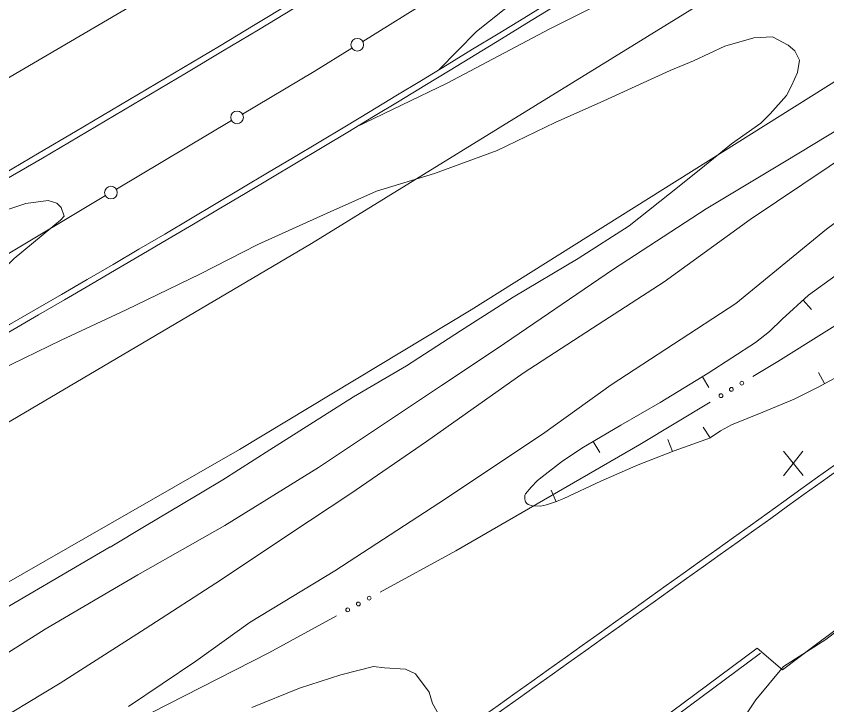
# Model space of a CAD drawing. Extents: x 2361284 to 2366480, y 6976556 to 6985346.
# Drawn here: x 2363734.5 to 2363862.3, y 6978652.7 to 6978761.2 of the extents above; entities that cross this region are included whole.
import ezdxf

# ---------------------------------------------------------------- set-up
doc = ezdxf.new("R2010")
doc.units = 0
doc.header["$LTSCALE"] = 1.9
for name, color, linetype, lineweight in [('12', 7, 'Continuous', 13), ('13', 7, 'Continuous', 13), ('14', 7, 'Continuous', 13), ('21', 7, 'Continuous', 13), ('27', 7, 'Continuous', 13), ('3', 7, 'Continuous', 13), ('5', 7, 'Continuous', 13)]:
    doc.layers.add(name, color=color, linetype=linetype, lineweight=lineweight)

msp = doc.modelspace()

# ---------------------------------------------------------------- linework, layer by layer
at = {"layer": '12'}
for p, q in [((2363858.613, 6978688.804), (2363855.496, 6978692.655)), ((2363855.533, 6978688.775), (2363858.576, 6978692.684))]:
    msp.add_line(p, q, dxfattribs=at)
msp.add_lwpolyline([(2363953.807, 6978799.854), (2363950.815, 6978797.905), (2363947.317, 6978795.582), (2363942.293, 6978791.664), (2363931.416, 6978784.08), (2363923.864, 6978778.927), (2363914.944, 6978772.552), (2363906.78, 6978766.615), (2363901.761, 6978763.447), (2363888.789, 6978754.992), (2363882.411, 6978750.582), (2363870.653, 6978742.96), (2363862.704, 6978737.524), (2363850.232, 6978729.145), (2363836.706, 6978719.346), (2363825.404, 6978712.048), (2363814.472, 6978704.934), (2363799.243, 6978694.177), (2363787.31, 6978685.994), (2363777.501, 6978679.511), (2363766.917, 6978672.43), (2363754.892, 6978664.634), (2363741.451, 6978656.097), (2363729.092, 6978648.638)], dxfattribs=at)
at = {"layer": '13'}
for points in [[(2363952.621, 6978820.443), (2363948.345, 6978817.853), (2363941.146, 6978814.494), (2363936.197, 6978812.267), (2363930.411, 6978809.802), (2363920.336, 6978804.905), (2363913.389, 6978801.438), (2363904.085, 6978797.691), (2363898.617, 6978795.309), (2363889.687, 6978792.114), (2363880.213, 6978788.233), (2363874.635, 6978785.91), (2363867.008, 6978782.337), (2363859.66, 6978778.977), (2363855.148, 6978777.014), (2363847.339, 6978773.769), (2363839.854, 6978770.069), (2363828.458, 6978764.17), (2363818.686, 6978759.196), (2363802.476, 6978750.632), (2363788.101, 6978743.715)], [(2363953.936, 6978805.174), (2363949.163, 6978802.349), (2363946.072, 6978800.379), (2363941.89, 6978797.26), (2363935.553, 6978792.71), (2363931.574, 6978789.572), (2363920.21, 6978781.412), (2363910.085, 6978774.496), (2363900.511, 6978768.566), (2363885.622, 6978757.902), (2363879.354, 6978753.453), (2363864.447, 6978743.57), (2363855.944, 6978738.439), (2363843.297, 6978730.859), (2363828.716, 6978721.35), (2363810.343, 6978708.865), (2363801.589, 6978703.011), (2363782.201, 6978690.085), (2363767.406, 6978680.965), (2363753.71, 6978673.154), (2363739.13, 6978664.614), (2363725.283, 6978655.873)], [(2363955.293, 6978790.837), (2363951.985, 6978788.436), (2363945.198, 6978783.841), (2363938.251, 6978779.244), (2363927.425, 6978771.562), (2363913.936, 6978762.883), (2363898.691, 6978752.776), (2363885.843, 6978744.084), (2363875.467, 6978737.345), (2363862.278, 6978727.649), (2363848.009, 6978715.942), (2363828.319, 6978703.135), (2363817.534, 6978695.312), (2363801.165, 6978684.466), (2363784.786, 6978673.82), (2363771.402, 6978665.701), (2363762.87, 6978659.57), (2363752.238, 6978652.419)], [(2363801.186, 6978752.749), (2363804.128, 6978755.728), (2363807.129, 6978758.786), (2363813.531, 6978763.968), (2363817.008, 6978767.462), (2363823.851, 6978773.306), (2363829.95, 6978778.754), (2363833.619, 6978783.099), (2363837.448, 6978786.507), (2363839.853, 6978789.13), (2363839.784, 6978790.079), (2363838.966, 6978790.901), (2363837.573, 6978791.158), (2363834.444, 6978790.988), (2363830.351, 6978790.259), (2363824.608, 6978788.405), (2363816.762, 6978785.96)], [(2363749.329, 6978677.543), (2363755.037, 6978680.917), (2363760.575, 6978684.23), (2363767.117, 6978688.152), (2363774.514, 6978692.862), (2363787.695, 6978701.219), (2363796.059, 6978706.099), (2363804.587, 6978711.64), (2363812.888, 6978716.939), (2363823.139, 6978723.027), (2363831.161, 6978728.183), (2363839.083, 6978734.439), (2363843.033, 6978737.627), (2363847.31, 6978741.078), (2363851.928, 6978744.341), (2363853.424, 6978745.836), (2363855.977, 6978748.69), (2363856.792, 6978750.218), (2363857.723, 6978752.347), (2363858.015, 6978754.26), (2363857.321, 6978755.743), (2363856.261, 6978756.643), (2363853.768, 6978757.98), (2363850.83, 6978757.822), (2363846.263, 6978756.498), (2363841.305, 6978754.191), (2363837.64, 6978752.636), (2363832.819, 6978750.44), (2363827.184, 6978747.856), (2363819.537, 6978744.454), (2363810.387, 6978740.037), (2363800.501, 6978736.422), (2363791.348, 6978733.655), (2363783.55, 6978730.181), (2363772.636, 6978725.237), (2363763.47, 6978720.539), (2363751.873, 6978714.928), (2363741.617, 6978710.131), (2363731.833, 6978705.428)], [(2363707.207, 6978697.513), (2363709.257, 6978698.523), (2363711.656, 6978700.636), (2363714.194, 6978702.98), (2363718.623, 6978707.372), (2363721.962, 6978710.594), (2363726.315, 6978714.665), (2363729.42, 6978718.336), (2363734.205, 6978723.021), (2363741.538, 6978729.041), (2363742.091, 6978729.717), (2363741.628, 6978731.052), (2363740.922, 6978731.735), (2363739.588, 6978732.183), (2363736.033, 6978731.699), (2363730.959, 6978730.001), (2363725.049, 6978727.864), (2363720.94, 6978726.545), (2363711.466, 6978722.745), (2363707.705, 6978720.879)], [(2363949.721, 6978718.44), (2363945.915, 6978715.914), (2363942.693, 6978713.883), (2363936.084, 6978709.54), (2363927.472, 6978704.538), (2363922.188, 6978701.668), (2363914.098, 6978697.45), (2363904.199, 6978691.075), (2363897.733, 6978686.254), (2363889.209, 6978681.383), (2363882.648, 6978677.331), (2363871.019, 6978669.749), (2363866.581, 6978666.376), (2363862.183, 6978662.984), (2363855.502, 6978658.722), (2363851.172, 6978653.48), (2363849.339, 6978650.763), (2363845.02, 6978644.28), (2363843.343, 6978640.804), (2363841.267, 6978636.124), (2363839.093, 6978629.274)], [(2363728.861, 6978665.587), (2363749.358, 6978677.563)], [(2363771.69, 6978652.284), (2363779.201, 6978655.326), (2363785.702, 6978657.388), (2363790.89, 6978658.716), (2363792.623, 6978658.484), (2363795.923, 6978658.315), (2363797.469, 6978657.57), (2363799.628, 6978654.68), (2363800.175, 6978652.875), (2363801.325, 6978650.816)]]:
    msp.add_lwpolyline(points, dxfattribs=at)
at = {"layer": '14'}
for points in [[(2363949.629, 6978887.968), (2363929.935, 6978874.907), (2363890.416, 6978848.983), (2363868.159, 6978834.534), (2363853.276, 6978824.971), (2363823.411, 6978805.994), (2363812.654, 6978799.246), (2363791.042, 6978785.916), (2363769.312, 6978772.782), (2363754.767, 6978764.121), (2363725.557, 6978746.99), (2363693.768, 6978728.641), (2363677.819, 6978719.566), (2363653.804, 6978706.125), (2363629.648, 6978692.939), (2363617.507, 6978686.459), (2363544.112, 6978647.817), (2363507.33, 6978628.659), (2363367.402, 6978556.134), (2363223.565, 6978481.393), (2363026.986, 6978379.118)], [(2363951.494, 6978832.723), (2363916.041, 6978809.685), (2363857.621, 6978772.577), (2363781.115, 6978725.377), (2363714.322, 6978686.016), (2363680.485, 6978667.097), (2363570.079, 6978608.155), (2363462.054, 6978552.184), (2363320.548, 6978478.375), (2363145.373, 6978387.445), (2363047.939, 6978336.875)]]:
    msp.add_lwpolyline(points, dxfattribs=at)
at = {"layer": '21'}
for points in [[(2363876.139, 6978720.241), (2363854.625, 6978706.785), (2363850.658, 6978704.408)], [(2363843.937, 6978700.374), (2363832.868, 6978693.727), (2363803.837, 6978676.931), (2363791.939, 6978670.457)], [(2363785.053, 6978666.711), (2363774.378, 6978660.899), (2363731.753, 6978639.173)]]:
    msp.add_lwpolyline(points, dxfattribs=at)
for centre in [(2363848.943, 6978703.378), (2363847.297, 6978702.39), (2363845.651, 6978701.402), (2363788.491, 6978668.579), (2363790.178, 6978669.497), (2363786.805, 6978667.662)]:
    msp.add_circle(centre, 0.3, dxfattribs=at)
at = {"layer": '27'}
for p, q in [((2363858.595, 6978716.443), (2363859.939, 6978714.966)), ((2363861.98, 6978703.305), (2363861.043, 6978705.066)), ((2363842.719, 6978704.382), (2363843.755, 6978702.682)), ((2363843.95, 6978694.763), (2363842.834, 6978696.423)), ((2363838.01, 6978692.616), (2363837.292, 6978694.479)), ((2363825.514, 6978694.177), (2363826.53, 6978692.457)), ((2363819.655, 6978684.692), (2363818.877, 6978686.535))]:
    msp.add_line(p, q, dxfattribs=at)
for points in [[(2363863.797, 6978720.403), (2363859.457, 6978717.232), (2363855.322, 6978713.452), (2363853.29, 6978711.513), (2363851.107, 6978709.782), (2363843.653, 6978704.951), (2363836.057, 6978700.339), (2363829.89, 6978696.74), (2363823.724, 6978693.13), (2363820.535, 6978690.98), (2363817.437, 6978688.63), (2363816.703, 6978688.013), (2363815.713, 6978686.984), (2363814.853, 6978685.916), (2363814.755, 6978685.725), (2363814.707, 6978685.535), (2363814.71, 6978685.145), (2363814.773, 6978684.856), (2363814.855, 6978684.656), (2363815.027, 6978684.408), (2363815.259, 6978684.24), (2363815.941, 6978684.047), (2363817.191, 6978684.008), (2363818.139, 6978684.188), (2363819.555, 6978684.651), (2363820.9, 6978685.224), (2363826.713, 6978687.928), (2363832.579, 6978690.514), (2363838.249, 6978692.708), (2363843.98, 6978694.774)], [(2363843.95, 6978694.763), (2363845.59, 6978695.859), (2363847.301, 6978696.815), (2363852.271, 6978698.813), (2363857.213, 6978700.84), (2363860.955, 6978702.755), (2363864.676, 6978704.731), (2363868.387, 6978706.756), (2363872.067, 6978708.861), (2363876.083, 6978711.45), (2363879.956, 6978714.267)]]:
    msp.add_lwpolyline(points, dxfattribs=at)
at = {"layer": '3'}
msp.add_line((2363855.358, 6978658.17), (2363851.335, 6978661.611), dxfattribs=at)
for points in [[(2363952.175, 6978808.479), (2363878.438, 6978760.234), (2363806.248, 6978714.919), (2363769.733, 6978692.927), (2363684.374, 6978644.003), (2363641.063, 6978620.7), (2363500.405, 6978547.088), (2363379.13, 6978483.782), (2363259.87, 6978421.215), (2363142.44, 6978360.454), (2363059.726, 6978316.295)], [(2363863.585, 6978664.382), (2363860.291, 6978661.902), (2363855.358, 6978658.17)], [(2363851.335, 6978661.611), (2363808.803, 6978629.996), (2363771.43, 6978601.809), (2363771.43, 6978601.809)], [(2363851.912, 6978660.837), (2363809.381, 6978629.232), (2363772.007, 6978601.044), (2363771.715, 6978600.892)]]:
    msp.add_lwpolyline(points, dxfattribs=at)
for centre, radius, start, end in [((2361817.87, 6982011.643), 3793.856, 297.81552, 304.19799), ((2361817.87, 6982011.643), 3794.816, 297.81552, 304.19799), ((2361861.142, 6981945.89), 3736.294, 298.19355, 302.82403), ((2361861.142, 6981945.89), 3737.254, 298.19355, 302.82403), ((2353709.947, 6992844.372), 17419.21, 305.33293, 306.01888), ((2353709.947, 6992844.372), 17420.17, 305.33293, 306.01888)]:
    msp.add_arc(centre, radius, start, end, dxfattribs=at)
at = {"layer": '5'}
for p, q in [((2363807.108, 6978768.367), (2363789.163, 6978757.245)), ((2363768.48, 6978744.748), (2363750.342, 6978733.945)), ((2363748.632, 6978732.929), (2363731.339, 6978722.624))]:
    msp.add_line(p, q, dxfattribs=at)
msp.add_lwpolyline([(2363787.472, 6978756.199), (2363781.497, 6978752.492), (2363770.241, 6978745.795)], dxfattribs=at)
for centre in [(2363788.302, 6978756.709), (2363769.37, 6978745.271), (2363749.471, 6978733.421)]:
    msp.add_circle(centre, 1, dxfattribs=at)

doc.saveas('drawing.dxf')
